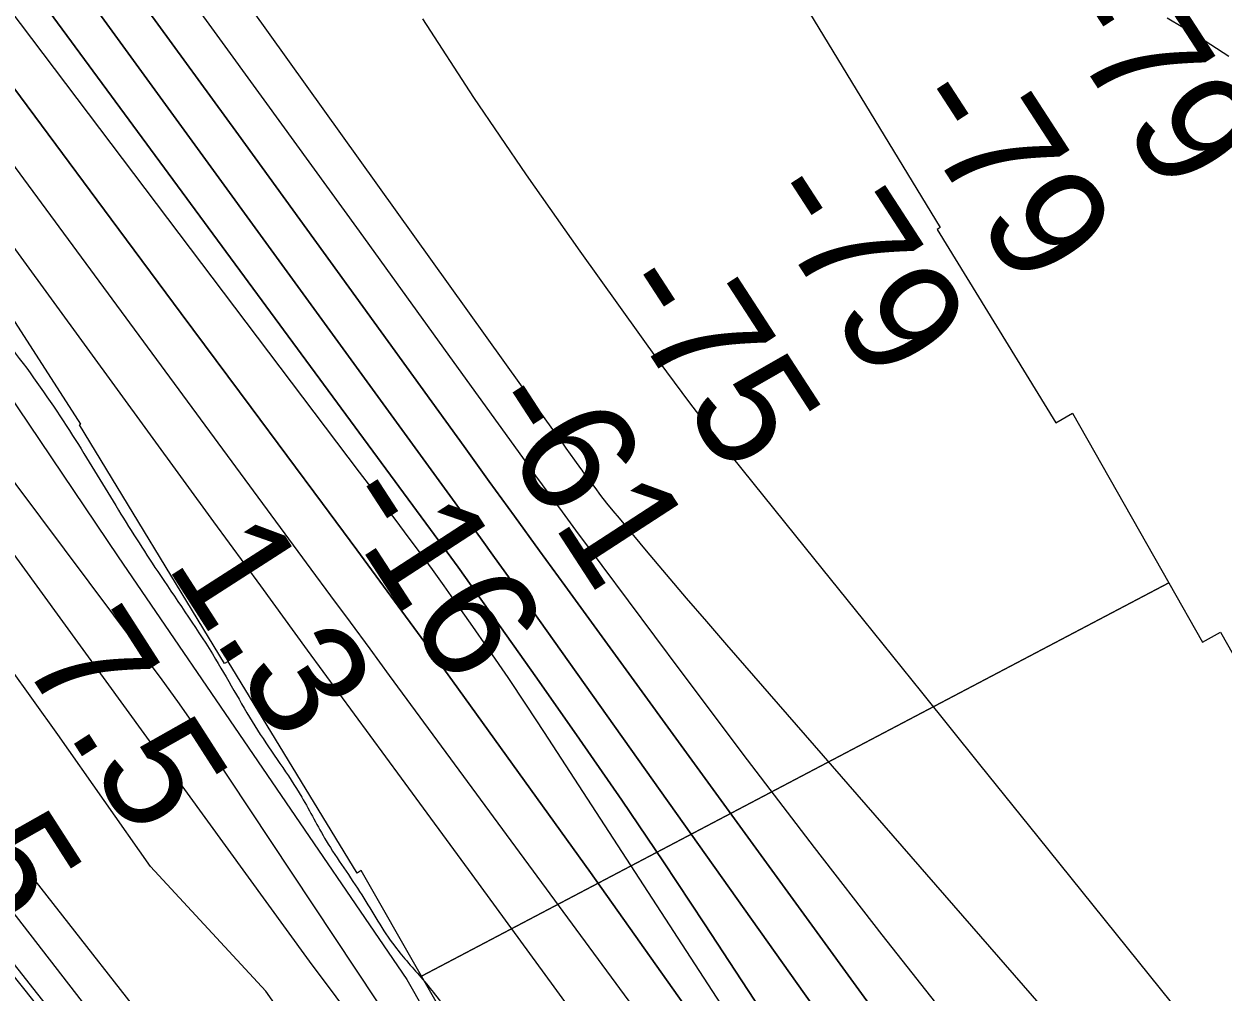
# Model space of a CAD drawing. Extents: x 3684037 to 3722149, y 433263 to 459021.
# Drawn here: x 3704655 to 3705346, y 448794 to 449351 of the extents above; entities that cross this region are included whole.
import ezdxf

# ---------------------------------------------------------------- set-up
doc = ezdxf.new("R2010")
doc.units = 0
for name, color, linetype in [('V-FLOD-BASE', 7, 'Continuous'), ('V-LEVE-TOET', 7, 'Continuous'), ('V-RIVR-EDGE', 7, 'Continuous'), ('V-RIVR-RANG', 7, 'Continuous'), ('V-RRAP-FSHR', 7, 'Continuous'), ('V-RRAP-RVMT', 7, 'Continuous'), ('V-SITE-VEGE', 7, 'Continuous'), ('V-SURV-LINE', 7, 'Continuous'), ('V-TOPO-DPTH', 7, 'Continuous'), ('V-TOPO-MAJR', 7, 'Continuous'), ('V-TOPO-MINR', 7, 'Continuous'), ('V-TOPO-WATR', 7, 'Continuous'), ('V-UTIL-IDEN', 7, 'Continuous')]:
    doc.layers.add(name, color=color, linetype=linetype)

msp = doc.modelspace()

# ---------------------------------------------------------------- linework, layer by layer
at = {"layer": 'V-FLOD-BASE'}
msp.add_lwpolyline([(3704636.81, 448819.1), (3704693.22, 448748.43), (3704736.97, 448690.42), (3704794.44, 448613.43), (3704805.51, 448600.24), (3704815.52, 448591.28), (3704825.01, 448583.89), (3704835.03, 448578.09), (3704850.32, 448571.23), (3704897.25, 448563.31), (3704980.56, 448551.17), (3705006.92, 448547.47), (3705024.85, 448544.31), (3705035.93, 448541.67), (3705043.31, 448537.98), (3705061.23, 448519.52), (3705120.27, 448443.05), (3705196.71, 448350.76)], dxfattribs=at)
at = {"layer": 'V-LEVE-TOET'}
msp.add_lwpolyline([(3704647.52, 448842.08), (3704725.54, 448741.34), (3704779.84, 448668.57), (3704796.18, 448645.36), (3704803.56, 448633.76), (3704811.47, 448622.68), (3704821.49, 448610.56), (3704828.87, 448604.23), (3704837.31, 448600.01), (3704855.76, 448593.67), (3704890.56, 448585.76), (3705017.64, 448566.23), (3705037.67, 448562), (3705051.38, 448556.2), (3705081.43, 448522.97), (3705156.29, 448436.48), (3705207.43, 448369.51)], dxfattribs=at)
at = {"layer": 'V-RIVR-EDGE'}
msp.add_spline([(3696491.01, 456956.98), (3696499.46, 456945.34), (3696522.43, 456915.36), (3696551.06, 456881.73), (3696592.6, 456839.57), (3696607.93, 456824.57), (3696661.56, 456762.17), (3696696.26, 456732.56), (3696736.59, 456690.41), (3696782.99, 456647.43), (3696798.72, 456631.62), (3696862.88, 456574.85), (3696899.59, 456542.81), (3696931.08, 456518.47), (3696942.36, 456503.48), (3696952.45, 456494.97), (3696962.14, 456487.66), (3696987.16, 456470.62), (3697014.61, 456451.55), (3697061.04, 456420.29), (3697092.52, 456395.55), (3697134.08, 456360.67), (3697166.78, 456335.52), (3697185.73, 456316.47), (3697201.46, 456298.23), (3697211.53, 456284.46), (3697233.7, 456256.1), (3697255.88, 456230.97), (3697279.27, 456203.82), (3697316.37, 456164.91), (3697353.48, 456123.98), (3697376.87, 456099.66), (3697406.33, 456076.13), (3697430.14, 456057.88), (3697450.33, 456044.89), (3697520.13, 455982.44), (3697544.34, 455963.37), (3697581.9, 455942.25), (3697614.61, 455926), (3697632.78, 455913.82), (3697662.24, 455891.91), (3697710.26, 455848.12), (3697757.45, 455800.7), (3697792.14, 455767.05), (3697833.3, 455729.34), (3697868.4, 455696.9), (3697895.83, 455673.38), (3697933.75, 455633.66), (3697972.88, 455598.38), (3698039.46, 455539.58), (3698090.29, 455492.15), (3698135.88, 455447.55), (3698177.02, 455406.61), (3698217.74, 455359.2), (3698254.45, 455321.1), (3698281.47, 455292.72), (3698316.18, 455265.55), (3698357.36, 455240.78), (3698381.98, 455222.12), (3698407.8, 455194.96), (3698430.77, 455163.36), (3698450.93, 455141.88), (3698487.66, 455113.89), (3698517.53, 455091.17), (3698534.07, 455076.97), (3698556.24, 455049.42), (3698582.46, 455019.84), (3698614.72, 454987.01), (3698657.08, 454947.27), (3698691.37, 454913.62), (3698718, 454887.28), (3698807.16, 454806.58), (3698837.41, 454775.78), (3698881.4, 454739.68), (3698910.45, 454713.73), (3698949.18, 454677.64), (3698989.11, 454637.11), (3699039.14, 454591.7), (3699066.57, 454562.92), (3699088.77, 454545.47), (3699187.23, 454465.17), (3699228.39, 454429.88), (3699268.34, 454393.8), (3699300.6, 454360.56), (3699328.84, 454330.56), (3699382.5, 454285.14), (3699427.29, 454244.19), (3699474.49, 454199.59), (3699500.3, 454170.41), (3699532.57, 454139.2), (3699563.24, 454114.46), (3699588.66, 454093.77), (3699608.43, 454073.91), (3699636.65, 454041.49), (3699659.24, 454015.55), (3699675.77, 453998.53), (3699726.99, 453942.6), (3699768.93, 453898.01), (3699807.65, 453854.65), (3699829.44, 453837.61), (3699865.77, 453811.24), (3699885.13, 453793.8), (3699924.68, 453762.57), (3699939.63, 453754.85), (3699950.95, 453754.42), (3699975.6, 453746.67), (3700001.84, 453731.24), (3700023.64, 453714.2), (3700032.9, 453700.84), (3700036.11, 453688.7), (3700042.15, 453679.38), (3700052.63, 453667.23), (3700065.94, 453651.02), (3700072.38, 453638.47), (3700079.63, 453627.94), (3700095.35, 453607.27), (3700141.31, 453551.36), (3700161.45, 453521.38), (3700185.64, 453491.4), (3700219.92, 453452.9), (3700237.25, 453429.81), (3700255.39, 453407.52), (3700340.92, 453326.44), (3700393.37, 453280.61), (3700435.74, 453243.71), (3700480.94, 453207.61), (3700509.2, 453188.54), (3700535.04, 453172.3), (3700559.26, 453156.47), (3700600.44, 453130.89), (3700613.76, 453121.15), (3700623.46, 453116.28), (3700639.19, 453100.47), (3700647.65, 453090.74), (3700674.71, 453074.9), (3700691.25, 453060.71), (3700727.58, 453033.93), (3700758.25, 453008.78), (3700801.44, 452977.54), (3700837.37, 452952.38), (3700871.67, 452924.8), (3700903.95, 452898.44), (3700927.77, 452880.99), (3700958.44, 452857.86), (3701015.34, 452807.99), (3701048.43, 452780.41), (3701075.48, 452762.95), (3701104.95, 452743.47), (3701127.16, 452730.88), (3701156.63, 452713.42), (3701182.87, 452695.56), (3701204.67, 452682.16), (3701235.37, 452666.32), (3701255.56, 452654.14), (3701285.83, 452633.03), (3701312.86, 452607.09), (3701321.33, 452599.79), (3701332.23, 452591.67), (3701350.39, 452577.48), (3701370.57, 452560.44), (3701389.13, 452544.63), (3701408.91, 452532.04), (3701434.36, 452518.63), (3701456.18, 452512.11), (3701467.08, 452506.42), (3701486.05, 452491.01), (3701499.77, 452482.08), (3701518.75, 452468.28), (3701537.72, 452454.08), (3701554.26, 452439.49), (3701575.24, 452422.85), (3701592.2, 452410.28), (3701622.47, 452387.15), (3701647.09, 452368.49), (3701696.32, 452326.72), (3701727.79, 452300.36), (3701754.02, 452278.86), (3701780.66, 452258.17), (3701815.38, 452234.23), (3701863.81, 452194.89), (3701890.45, 452176.22), (3701916.7, 452162), (3701938.89, 452143.34), (3701962.31, 452129.94), (3701986.93, 452112.09), (3702011.95, 452090.6), (3702032.94, 452074.37), (3702051.1, 452058.55), (3702109.2, 452006.65), (3702158.04, 451973.37), (3702192.75, 451944.17), (3702212.11, 451923.9), (3702228.25, 451910.12), (3702239.56, 451906.04), (3702258.94, 451893.46), (3702276.69, 451876.03), (3702294.85, 451861.43), (3702325.52, 451839.11), (3702353.77, 451816.4), (3702388.48, 451789.62), (3702409.06, 451772.59), (3702442.56, 451743.39), (3702493.4, 451700.4), (3702516.8, 451677.7), (3702543.84, 451656.2), (3702589.05, 451624.55), (3702615.68, 451603.86), (3702648.37, 451577.9), (3702681.06, 451551.13), (3702714.15, 451522.34), (3702744.82, 451496.38), (3702761.76, 451479.36), (3702791.61, 451448.55), (3702806.52, 451427.89), (3702821.83, 451408.04), (3702843.21, 451386.55), (3702872.26, 451361.01), (3702910.6, 451327.75), (3702933.18, 451303.03), (3702957.78, 451275.47), (3702989.23, 451239), (3703050.15, 451184.26), (3703086.05, 451144.95), (3703114.68, 451113.34), (3703144.52, 451080.11), (3703160.65, 451061.87), (3703178, 451046.86), (3703202.6, 451019.71), (3703240.51, 450979.58), (3703264.72, 450956.48), (3703289.72, 450930.13), (3703316.74, 450902.16), (3703339.74, 450878.65), (3703374.42, 450840.15), (3703418.36, 450788.28), (3703459.08, 450738.85), (3703496.19, 450699.53), (3703592.58, 450595.78), (3703613.16, 450579.55), (3703630.9, 450558.88), (3703650.24, 450530.53), (3703671.59, 450496.51), (3703693.35, 450468.15), (3703725.21, 450432.89), (3703758.29, 450400.86), (3703788.55, 450373.7), (3703807.1, 450353.03), (3703820.41, 450338.03), (3703842.98, 450309.27), (3703868.37, 450275.64), (3703879.24, 450255.8), (3703887.68, 450233.54), (3703893.72, 450223.82), (3703916.29, 450193.44), (3703936.04, 450167.51), (3703950.95, 450147.66), (3704020.69, 450060.95), (3704036.82, 450041.5), (3704044.07, 450029.75), (3704061.81, 450007.88), (3704081.17, 449986.4), (3704102.92, 449954.4), (3704113.39, 449937.79), (3704138.38, 449903.36), (3704157.73, 449880.26), (3704175.46, 449851.91), (3704189.15, 449830.04), (3704204.88, 449813.42), (3704221.81, 449792.76), (3704273.77, 449711.76), (3704281.41, 449690.71), (3704297.12, 449666.01), (3704324.1, 449622.27), (3704340.63, 449601.6), (3704382.92, 449535.99), (3704402.67, 449506.83), (3704415.95, 449482.53), (3704431.66, 449459.44), (3704449.4, 449437.16), (3704471.98, 449410.42), (3704491.34, 449390.55), (3704521.18, 449354.9), (3704545.76, 449323.7), (3704553.81, 449308.31), (3704563.07, 449292.11), (3704576.77, 449271.05), (3704594.9, 449242.3), (3704618.66, 449204.23), (3704654.93, 449156.02), (3704685.15, 449111.87), (3704709.72, 449071.77), (3704733.89, 449034.11), (3704765.72, 448985.91), (3704789.88, 448945.01), (3704815.26, 448906.53), (3704829.35, 448881.42), (3704849.89, 448850.24), (3704868.83, 448820.67), (3704884.95, 448801.63), (3704901.08, 448780.96), (3704913.97, 448762.33), (3704925.64, 448740.06), (3704932.48, 448726.7), (3704949.8, 448698.35), (3704967.55, 448682.54), (3704988.15, 448670.76), (3705014.8, 448656.95), (3705046.3, 448639.88), (3705064.06, 448624.47), (3705092.28, 448592.05), (3705105.17, 448573.42), (3705120.49, 448553.97), (3705145.89, 448522.77), (3705180.17, 448483.87), (3705197.5, 448460.37), (3705228.52, 448416.22), (3705268.84, 448365.58), (3705295.84, 448328.31), (3705331.7, 448279.29), (3705359.5, 448238.78), (3705380.04, 448203.15), (3705402.15, 448152.55), (3705422.25, 448101.95), (3705439.55, 448066.32), (3705459.26, 448025.43)], degree=3, dxfattribs=at)
at = {"layer": 'V-RRAP-FSHR'}
for points in [[(3706624.05, 445324.52), (3706335.74, 445974.6), (3706211.12, 446060.34), (3705941.18, 446680.14), (3705638.1, 447383.27), (3705559.25, 447619.14), (3705292.92, 448270.89), (3705041.4, 448568.62), (3705014.25, 448591.97), (3704849.52, 448620.32), (3704832.09, 448641.18), (3704566.71, 448979.59), (3704022.21, 449672.18), (3703637.9, 450137.19), (3703233.42, 450593.66)], [(3704120.54, 449801.08), (3704463.63, 449301.81), (3704819.51, 448812.11), (3705110.68, 448422.87)]]:
    msp.add_lwpolyline(points, dxfattribs=at)
at = {"layer": 'V-RRAP-RVMT'}
for p, q in [((3705099.34, 449371.57), (3705182.93, 449234.29)), ((3705182.93, 449234.29), (3705181.11, 449233.17)), ((3705181.11, 449233.17), (3705249.41, 449121.94)), ((3704688.17, 449121.22), (3704622.55, 449222.85)), ((3705249.41, 449121.94), (3705259.04, 449127.43)), ((3705259.04, 449127.43), (3705314.54, 449029.89)), ((3704687.34, 449120.72), (3704688.17, 449121.22)), ((3704770.89, 448983.39), (3704687.34, 449120.72)), ((3705314.54, 449029.89), (3704884.16, 448803.45)), ((3704772.94, 448984.66), (3704770.89, 448983.39)), ((3704847.22, 448862.78), (3704772.94, 448984.66)), ((3704849.56, 448864.21), (3704847.22, 448862.78)), ((3704884.16, 448803.45), (3704849.56, 448864.21))]:
    msp.add_line(p, q, dxfattribs=at)
for points in [[(3705694.36, 447564.54), (3705637.93, 447686.21), (3705630.76, 447682.88), (3705568.94, 447816.17), (3705562.15, 447813.07), (3705500.85, 447945.3), (3705497, 447943.47), (3705436.31, 448074.29), (3705435.66, 448073.99), (3705373.5, 448207.71), (3705360.21, 448201.57), (3705307.13, 448316.13), (3705285.76, 448304.71), (3705219.5, 448427.38), (3705208.9, 448421.32), (3705138.31, 448545.76), (3705115.83, 448532.94), (3705049.39, 448650.15), (3705004.42, 448624.71), (3704928.69, 448758.07), (3704914.75, 448750.08), (3704884.16, 448803.45), (3705314.54, 449029.89)], [(3705314.54, 449029.89), (3705333.98, 448995.68), (3705344.32, 449001.52), (3705411.01, 448883.74), (3705434.04, 448896.76), (3705512.67, 448758.27), (3705510.97, 448757.31), (3705576.13, 448642.48), (3705580.71, 448644.91), (3705652.3, 448512.31), (3705666.2, 448518.73), (3705728.34, 448384.88), (3705744.1, 448392.1), (3705804.79, 448261.21), (3705811.84, 448264.47), (3705873.31, 448132.01), (3705873.87, 448132.26), (3705935.7, 447998.88)]]:
    msp.add_lwpolyline(points, dxfattribs=at)
at = {"layer": 'V-SITE-VEGE'}
msp.add_lwpolyline([(3704467.55, 449392.05), (3704516.74, 449330.87), (3704709.53, 449044.9), (3704875.72, 448801.49), (3704928.91, 448708.38), (3704946.19, 448687.1), (3704967.46, 448669.8), (3704975.44, 448660.49), (3704954.16, 448647.2), (3704931.55, 448635.23), (3704918.25, 448633.91), (3704910.27, 448635.24), (3704877.03, 448677.8), (3704794.6, 448794.85), (3704728.12, 448866.68), (3704674.93, 448942.5), (3704576.54, 449079.5), (3704500.75, 449150), (3704452.88, 449209.86), (3704390.39, 449272.38), (3704346.51, 449321.59), (3704201.58, 449502.49)], dxfattribs=at)
at = {"layer": 'V-SURV-LINE'}
msp.add_lwpolyline([(3703874.74, 449794.99), (3704816.6, 448597.96)], dxfattribs=at)
at = {"layer": 'V-TOPO-DPTH'}
for points in [[(3705343.57, 448380.88), (3705330.63, 448400.95), (3705047.15, 448833.69), (3705023.51, 448869.32), (3704999.61, 448904.77), (3704975.3, 448939.94), (3704950.71, 448974.92), (3704905.27, 449038.81), (3704903.2, 449041.71), (3704901.12, 449044.59), (3704899.03, 449047.47), (3704896.93, 449050.34), (3704470.47, 449629.42)], [(3704470.47, 449629.42), (3704896.93, 449050.34), (3704899.03, 449047.47), (3704901.12, 449044.59), (3704903.2, 449041.71), (3704905.27, 449038.81), (3704950.71, 448974.92), (3704975.3, 448939.94), (3704999.61, 448904.77), (3705023.51, 448869.32), (3705047.15, 448833.69), (3705330.63, 448400.95), (3705343.57, 448380.88)], [(3704469.51, 449556.61), (3704625.07, 449347.41), (3704665.35, 449293.24), (3704705.63, 449239.07), (3704745.92, 449184.9), (3704786.21, 449130.74), (3704827.27, 449075.54), (3704846.97, 449048.93), (3704866.58, 449022.27), (3704886.08, 448995.51), (3704905.5, 448968.7), (3704981.61, 448863.09), (3705038.38, 448782.98), (3705094.28, 448702.29), (3705148.89, 448620.72), (3705202.63, 448538.55), (3705320.25, 448355.57)], [(3705320.25, 448355.57), (3705202.63, 448538.55), (3705148.89, 448620.72), (3705094.28, 448702.29), (3705038.38, 448782.98), (3704981.61, 448863.09), (3704905.5, 448968.7), (3704886.08, 448995.51), (3704866.58, 449022.27), (3704846.97, 449048.93), (3704827.27, 449075.54), (3704786.21, 449130.74), (3704745.92, 449184.9), (3704705.63, 449239.07), (3704665.35, 449293.24), (3704625.07, 449347.41), (3704469.51, 449556.61)], [(3704431.46, 449522.19), (3704764.53, 449065.04), (3704791.47, 449028.1), (3704818.44, 448991.19), (3704845.45, 448954.31), (3704872.49, 448917.45), (3704913.16, 448862.08), (3704960.39, 448797.42), (3705007.39, 448732.61), (3705054.06, 448667.54), (3705100.49, 448602.32), (3705205.44, 448454.08), (3705212.74, 448443.67), (3705219.97, 448433.22), (3705227.1, 448422.7), (3705234.16, 448412.13), (3705241.1, 448401.48), (3705247.94, 448390.77), (3705254.63, 448379.96)], [(3706098.38, 447121.23), (3705789.04, 447677.24), (3705447.44, 448285.39), (3705438.29, 448301.54), (3705429.06, 448317.64), (3705419.71, 448333.68), (3705410.29, 448349.66), (3705400.68, 448365.54), (3705390.91, 448381.31), (3705380.9, 448396.93), (3705370.72, 448412.45), (3705344.87, 448451.2), (3705321.5, 448485.92), (3705297.92, 448520.49), (3705274.04, 448554.85), (3705249.95, 448589.07), (3704934.32, 449033.23), (3704926.32, 449044.46), (3704918.28, 449055.68), (3704910.21, 449066.86), (3704902.12, 449078.03), (3704655.5, 449417.12)], [(3704655.5, 449417.12), (3704902.12, 449078.03), (3704910.21, 449066.86), (3704918.28, 449055.68), (3704926.32, 449044.46), (3704934.32, 449033.23), (3705249.95, 448589.07), (3705274.04, 448554.85), (3705297.92, 448520.49), (3705321.5, 448485.92), (3705344.87, 448451.2), (3705370.72, 448412.45), (3705380.9, 448396.93), (3705390.91, 448381.31), (3705400.68, 448365.54), (3705410.29, 448349.66), (3705419.71, 448333.68), (3705429.06, 448317.64), (3705438.29, 448301.54), (3705447.44, 448285.39), (3705789.04, 447677.24), (3706098.38, 447121.23)], [(3705431.54, 448380.56), (3705425.75, 448389.6), (3705419.87, 448398.57), (3705413.84, 448407.44), (3705407.72, 448416.25), (3705339.29, 448513.09), (3705298.76, 448570.19), (3705258.07, 448627.18), (3705217.15, 448683.99), (3705176.06, 448740.69), (3704966.75, 449028.32), (3704952.24, 449048.28), (3704937.74, 449068.25), (3704923.25, 449088.23), (3704908.78, 449108.23), (3704831.91, 449214.55), (3704778.9, 449287.63), (3704725.74, 449360.6)], [(3704725.74, 449360.6), (3704778.9, 449287.63), (3704831.91, 449214.55), (3704908.78, 449108.23), (3704923.25, 449088.23), (3704937.74, 449068.25), (3704952.24, 449048.28), (3704966.75, 449028.32), (3705176.06, 448740.69), (3705217.15, 448683.99), (3705258.07, 448627.18), (3705298.76, 448570.19), (3705339.29, 448513.09), (3705407.72, 448416.25), (3705413.84, 448407.44), (3705419.87, 448398.57), (3705425.75, 448389.6), (3705431.54, 448380.56)]]:
    msp.add_lwpolyline(points, dxfattribs=at)
at = {"layer": 'V-TOPO-MAJR'}
msp.add_lwpolyline([(3704567.62, 449618.47), (3704793.52, 449307.85), (3704820.93, 449270.11), (3704848.31, 449232.33), (3704875.63, 449194.52), (3704902.92, 449156.69), (3704942.34, 449101.96), (3704949.92, 449091.49), (3704957.53, 449081.04), (3704965.2, 449070.63), (3704972.9, 449060.24), (3705033.47, 448978.92), (3705071.72, 448928.07), (3705110.3, 448877.48), (3705149.36, 448827.25), (3705188.74, 448777.28), (3705437.94, 448464.19), (3705452.6, 448445.49), (3705467.07, 448426.63), (3705481.24, 448407.56), (3705495.22, 448388.35), (3705508.87, 448368.89), (3705522.27, 448349.28), (3705947.23, 447800.68)], dxfattribs=at)
at = {"layer": 'V-TOPO-MINR'}
for p, q in [((3705313.68, 449354.95), (3705331.61, 449344.31)), ((3705331.61, 449344.31), (3705349.05, 449332.98))]:
    msp.add_line(p, q, dxfattribs=at)
for points in [[(3704547.76, 449692.87), (3704962.54, 449114.17), (3704964.98, 449110.76), (3704967.42, 449107.36), (3704969.86, 449103.95), (3704972.31, 449100.54), (3704975.82, 449095.64), (3704976.51, 449094.69), (3704977.2, 449093.74), (3704977.9, 449092.79), (3704978.6, 449091.85), (3704983.96, 449084.7), (3704987.38, 449080.21), (3704990.84, 449075.76), (3704994.38, 449071.37), (3704997.97, 449067.02), (3705013.61, 449048.34), (3705025.1, 449034.72), (3705036.64, 449021.13), (3705048.25, 449007.62), (3705059.92, 448994.14), (3705286.39, 448734.18), (3705325.39, 448688.57), (3705363.8, 448642.47)], [(3704470.47, 449629.42), (3704896.93, 449050.34), (3704899.03, 449047.47), (3704901.12, 449044.59), (3704903.2, 449041.71), (3704905.27, 449038.81), (3704950.71, 448974.92), (3704975.3, 448939.94), (3704999.61, 448904.77), (3705023.51, 448869.32), (3705047.15, 448833.69), (3705330.63, 448400.95), (3705343.57, 448380.88)], [(3704490.44, 449567.03), (3704848.4, 449093.57), (3704855.43, 449084.27), (3704862.44, 449074.96), (3704869.45, 449065.65), (3704876.45, 449056.33), (3704883.4, 449046.98), (3704890.29, 449037.59), (3704897.09, 449028.13), (3704903.84, 449018.62), (3704912.29, 449006.6), (3704923.13, 448990.99), (3704933.86, 448975.31), (3704944.42, 448959.51), (3704954.86, 448943.64), (3705324.69, 448374.9)], [(3704469.51, 449556.61), (3704625.07, 449347.41), (3704665.35, 449293.24), (3704705.63, 449239.07), (3704745.92, 449184.9), (3704786.21, 449130.74), (3704827.27, 449075.54), (3704846.97, 449048.93), (3704866.58, 449022.27), (3704886.08, 448995.51), (3704905.5, 448968.7), (3704981.61, 448863.09), (3705038.38, 448782.98), (3705094.28, 448702.29), (3705148.89, 448620.72), (3705202.63, 448538.55), (3705320.25, 448355.57)], [(3704655.5, 449417.12), (3704902.12, 449078.03), (3704910.21, 449066.86), (3704918.28, 449055.68), (3704926.32, 449044.46), (3704934.32, 449033.23), (3705249.95, 448589.07), (3705274.04, 448554.85), (3705297.92, 448520.49), (3705321.5, 448485.92), (3705344.87, 448451.2), (3705370.72, 448412.45), (3705380.9, 448396.93), (3705390.91, 448381.31), (3705400.68, 448365.54), (3705410.29, 448349.66), (3705419.71, 448333.68), (3705429.06, 448317.64), (3705438.29, 448301.54), (3705447.44, 448285.39), (3705789.04, 447677.24), (3706098.38, 447121.23)], [(3704558.81, 449392.92), (3704594.21, 449344.72), (3704629.67, 449296.56), (3704820.55, 449037.76), (3704831.84, 449022.44), (3704843.12, 449007.13), (3704854.4, 448991.81), (3704865.68, 448976.49), (3705173.63, 448558.09), (3705199.34, 448522.48), (3705224.62, 448486.56), (3705249.24, 448450.2), (3705273.43, 448413.53), (3705317.75, 448344.99)], [(3704445.88, 449360.55), (3704468.81, 449329.57), (3704734.68, 448974.1), (3704743.84, 448961.5), (3704752.75, 448948.74), (3704761.31, 448935.73), (3705537.74, 447765.28), (3705562.25, 447725.38), (3705586.02, 447685.01), (3705619.1, 447626.95), (3705625.68, 447615.21), (3705632.15, 447603.4), (3705638.44, 447591.5), (3705644.61, 447579.54), (3705942.72, 446991.71)], [(3704725.74, 449360.6), (3704778.9, 449287.63), (3704831.91, 449214.55), (3704908.78, 449108.23), (3704923.25, 449088.23), (3704937.74, 449068.25), (3704952.24, 449048.28), (3704966.75, 449028.32), (3705176.06, 448740.69), (3705217.15, 448683.99), (3705258.07, 448627.18), (3705298.76, 448570.19), (3705339.29, 448513.09), (3705407.72, 448416.25), (3705413.84, 448407.44), (3705419.87, 448398.57), (3705425.75, 448389.6), (3705431.54, 448380.56)], [(3704884.91, 449354.44), (3704914.18, 449309.26), (3704944.44, 449264.74), (3704975.37, 449220.66), (3705020.9, 449157.27), (3705029.66, 449145.29), (3705038.55, 449133.41), (3705047.64, 449121.67), (3705056.85, 449110.03), (3705105.19, 449050.01), (3705138.67, 449008.44), (3705172.14, 448966.87), (3705205.62, 448925.29), (3705239.09, 448883.71), (3705546.2, 448502.23)]]:
    msp.add_lwpolyline(points, dxfattribs=at)
at = {"layer": 'V-TOPO-WATR'}
msp.add_lwpolyline([(3704431.46, 449522.19), (3704764.53, 449065.04), (3704791.47, 449028.1), (3704818.44, 448991.19), (3704845.45, 448954.31), (3704872.49, 448917.45), (3704913.16, 448862.08), (3704960.39, 448797.42), (3705007.39, 448732.61), (3705054.06, 448667.54), (3705100.49, 448602.32), (3705205.44, 448454.08), (3705212.74, 448443.67), (3705219.97, 448433.22), (3705227.1, 448422.7), (3705234.16, 448412.13), (3705241.1, 448401.48), (3705247.94, 448390.77), (3705254.63, 448379.96)], dxfattribs=at)
at = {"layer": 'V-UTIL-IDEN'}
msp.add_lwpolyline([(3706624.05, 445324.52), (3706335.74, 445974.6), (3706211.12, 446060.34), (3705941.18, 446680.14), (3705638.1, 447383.27), (3705559.25, 447619.14), (3705292.92, 448270.89), (3705041.4, 448568.62), (3705014.25, 448591.97), (3704849.52, 448620.32), (3704832.09, 448641.18), (3704566.71, 448979.59), (3704022.21, 449672.18), (3703637.9, 450137.19), (3703233.42, 450593.66)], dxfattribs=at)

# ---------------------------------------------------------------- texts
at = {"layer": 'V-RIVR-RANG'}
for s, rotation, p in [('-79', 303.00272, (3705244.25, 449359.73)), ('-79', 303.00272, (3705160.26, 449305.47)), ('-79', 303.00272, (3705076.26, 449251.21)), ('-75', 303.00272, (3704991.25, 449198.5)), ('-61', 303.00272, (3704916.02, 449130.74)), ('-16', 303.00272, (3704831.87, 449076.7)), ('1.3', 302.71833, (3704736.79, 449040.29)), ('7.5', 302.71833, (3704652.79, 448986.03)), ('7.5', 302.71833, (3704568.79, 448931.77))]:
    msp.add_text(s, height=67, rotation=rotation, dxfattribs=at).set_placement(p)

doc.saveas('drawing.dxf')
